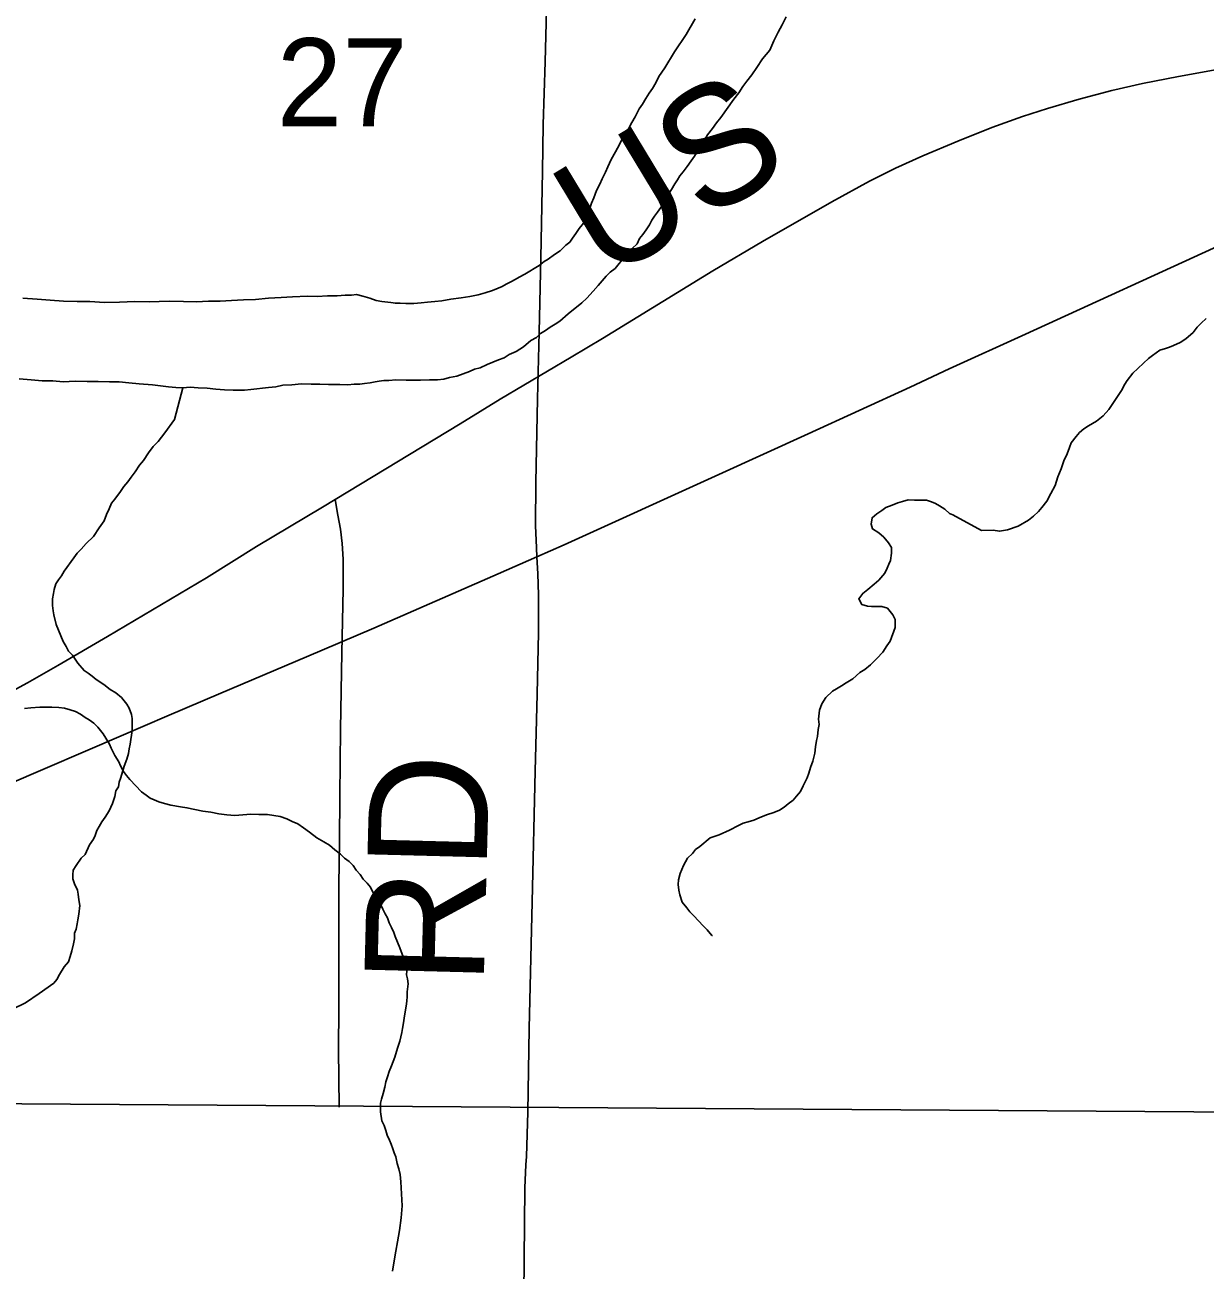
# Model space of a CAD drawing. Extents: x 2.4 to 73.1, y 4.5 to 25.6.
# Drawn here: x 44.7493 to 45.0299, y 22.0819 to 22.3781 of the extents above; entities that cross this region are included whole.
import ezdxf

# ---------------------------------------------------------------- set-up
doc = ezdxf.new("R2010")
doc.units = 0
for name, color, linetype in [('GM_X_County_Road', 7, 'Continuous'), ('GM_X_County_Road_Text', 7, 'Continuous'), ('GM_X_Major_River', 7, 'Continuous'), ('GM_X_Minor_River', 7, 'Continuous'), ('GM_X_Section', 7, 'Continuous'), ('GM_X_Section_Text', 7, 'Continuous'), ('GM_X_Township_Road', 7, 'Continuous'), ('GM_X_Township_Road_Text', 7, 'Continuous')]:
    doc.layers.add(name, color=color, linetype=linetype)

msp = doc.modelspace()

# ---------------------------------------------------------------- linework, layer by layer
at = {"layer": 'GM_X_County_Road'}
for points in [[(44.82303, 22.26517), (44.85278, 22.28318), (44.86228, 22.28909), (44.87914, 22.29908), (44.88662, 22.30351), (44.91288, 22.31956), (44.92466, 22.32653), (44.94112, 22.33596), (44.95015, 22.34086), (44.95626, 22.34396), (44.96278, 22.34693), (44.9711, 22.35043), (44.97921, 22.35363), (44.98653, 22.35628), (44.99246, 22.35821), (44.99993, 22.36039), (45.00777, 22.36242), (45.01505, 22.36411), (45.0236, 22.3658), (45.03279, 22.36745)], [(44.87103, 22.25157), (44.87749, 22.25442), (44.9143, 22.2711), (44.9355, 22.28079), (44.9598, 22.29194), (44.96909, 22.29629), (44.98719, 22.30455), (45.08219, 22.34795), (45.10223, 22.3572), (45.11697, 22.36384), (45.12254, 22.36637)], [(44.57298, 22.14262), (44.58808, 22.14948), (44.63157, 22.16874), (44.64976, 22.1768), (44.66719, 22.18429), (44.67782, 22.18868), (44.68728, 22.19264), (44.71201, 22.20358), (44.72085, 22.20739), (44.73348, 22.21337), (44.74269, 22.21789), (44.74715, 22.22007), (44.74986, 22.22156), (44.75711, 22.22575), (44.76893, 22.23263), (44.79244, 22.2466), (44.80432, 22.25399), (44.82008, 22.26338), (44.82303, 22.26517)], [(44.62022, 22.1439), (44.63676, 22.15092), (44.66047, 22.1611), (44.66934, 22.16485), (44.71128, 22.183), (44.74504, 22.19735), (44.77276, 22.20921), (44.78304, 22.21363), (44.7959, 22.21913), (44.81621, 22.22778), (44.83223, 22.23459), (44.86185, 22.24752), (44.87103, 22.25157)]]:
    msp.add_lwpolyline(points, dxfattribs=at)
at = {"layer": 'GM_X_Major_River'}
for points in [[(44.90864, 22.37953), (44.90649, 22.37576), (44.90376, 22.37162), (44.90142, 22.36786), (44.90005, 22.36579), (44.89927, 22.36428), (44.89849, 22.36297), (44.89771, 22.36184), (44.89693, 22.36052), (44.89615, 22.3592), (44.89537, 22.35808), (44.89439, 22.35619), (44.89361, 22.35487), (44.89282, 22.35337), (44.89166, 22.35186), (44.89067, 22.3496), (44.88969, 22.3479), (44.88871, 22.34602), (44.88792, 22.34432), (44.88733, 22.343), (44.88655, 22.34149), (44.88596, 22.34017), (44.88517, 22.33867), (44.88458, 22.33697), (44.88398, 22.33564), (44.88359, 22.33451), (44.88338, 22.33337), (44.88278, 22.33186), (44.88181, 22.33055), (44.88104, 22.32961), (44.88026, 22.32848), (44.87948, 22.32736), (44.87889, 22.32642), (44.87793, 22.32567), (44.87658, 22.32436), (44.87523, 22.32343), (44.8737, 22.32232), (44.87274, 22.32176), (44.87158, 22.32083), (44.86812, 22.3188), (44.86678, 22.31806), (44.86582, 22.3175), (44.86486, 22.31695), (44.86371, 22.3164), (44.86275, 22.31584), (44.8618, 22.31548), (44.86046, 22.31493), (44.85874, 22.31438), (44.85702, 22.31384), (44.85511, 22.31349), (44.85301, 22.31315), (44.85053, 22.31281), (44.84844, 22.31246), (44.84672, 22.3123), (44.84501, 22.31213), (44.84348, 22.31197), (44.84177, 22.3118), (44.83987, 22.31183), (44.83854, 22.31186), (44.8374, 22.31187), (44.83626, 22.31208), (44.83417, 22.3123), (44.83284, 22.31252), (44.83133, 22.31311), (44.82962, 22.31352), (44.82811, 22.31392), (44.82696, 22.31375), (44.82544, 22.31377), (44.82354, 22.31361), (44.82126, 22.31365), (44.81878, 22.3135), (44.8165, 22.31353), (44.81289, 22.3134), (44.81022, 22.31325), (44.80718, 22.31311), (44.80413, 22.31278), (44.80127, 22.31264), (44.79842, 22.31249), (44.79575, 22.31234), (44.7929, 22.31239), (44.79005, 22.31224), (44.787, 22.31229), (44.78358, 22.31235), (44.77882, 22.31223), (44.7754, 22.31229), (44.77179, 22.31215), (44.76817, 22.31202), (44.76475, 22.31227), (44.76171, 22.31231), (44.75848, 22.31237), (44.75525, 22.31261), (44.75221, 22.31285), (44.74879, 22.31309)], [(44.74879, 22.31309), (44.75221, 22.31285), (44.75525, 22.31261), (44.75848, 22.31237), (44.76171, 22.31231), (44.76475, 22.31227), (44.76817, 22.31202), (44.77179, 22.31215), (44.7754, 22.31229), (44.77882, 22.31223), (44.78358, 22.31235), (44.787, 22.31229), (44.79005, 22.31224), (44.7929, 22.31239), (44.79575, 22.31234), (44.79842, 22.31249), (44.80127, 22.31264), (44.80413, 22.31278), (44.80718, 22.31311), (44.81022, 22.31325), (44.81289, 22.3134), (44.8165, 22.31353), (44.81878, 22.3135), (44.82126, 22.31365), (44.82354, 22.31361), (44.82544, 22.31377), (44.82696, 22.31375), (44.82811, 22.31392), (44.82962, 22.31352), (44.83133, 22.31311), (44.83284, 22.31252), (44.83417, 22.3123), (44.83626, 22.31208), (44.8374, 22.31187), (44.83854, 22.31186), (44.83987, 22.31183), (44.84177, 22.3118), (44.84348, 22.31197), (44.84501, 22.31213), (44.84672, 22.3123), (44.84844, 22.31246), (44.85053, 22.31281), (44.85301, 22.31315), (44.85511, 22.31349), (44.85702, 22.31384), (44.85874, 22.31438), (44.86046, 22.31493), (44.8618, 22.31548), (44.86275, 22.31584), (44.86371, 22.3164), (44.86486, 22.31695), (44.86582, 22.3175), (44.86678, 22.31806), (44.86812, 22.3188), (44.87158, 22.32083), (44.87274, 22.32176), (44.8737, 22.32232), (44.87523, 22.32343), (44.87658, 22.32436), (44.87793, 22.32567), (44.87889, 22.32642), (44.87948, 22.32736), (44.88026, 22.32848), (44.88104, 22.32961), (44.88181, 22.33055), (44.88278, 22.33186), (44.88338, 22.33337), (44.88359, 22.33451), (44.88398, 22.33564), (44.88458, 22.33697), (44.88517, 22.33867), (44.88596, 22.34017), (44.88655, 22.34149), (44.88733, 22.343), (44.88792, 22.34432), (44.88871, 22.34602), (44.88969, 22.3479), (44.89067, 22.3496), (44.89166, 22.35186), (44.89282, 22.35337), (44.89361, 22.35487), (44.89439, 22.35619), (44.89537, 22.35808), (44.89615, 22.3592), (44.89693, 22.36052), (44.89771, 22.36184), (44.89849, 22.36297), (44.89927, 22.36428), (44.90005, 22.36579), (44.90142, 22.36786), (44.90376, 22.37162), (44.90649, 22.37576), (44.90864, 22.37953)], [(44.80151, 22.29116), (44.80303, 22.29133), (44.80722, 22.29183), (44.80894, 22.29199), (44.81065, 22.29235), (44.81275, 22.2925), (44.81503, 22.29266), (44.81731, 22.29262), (44.81941, 22.29259), (44.8215, 22.29255), (44.82416, 22.29251), (44.82606, 22.29248), (44.82758, 22.29265), (44.82892, 22.29263), (44.83006, 22.2928), (44.83139, 22.29297), (44.83254, 22.29314), (44.83349, 22.29331), (44.83463, 22.29349), (44.83578, 22.29347), (44.83749, 22.29363), (44.83996, 22.29359), (44.84167, 22.29356), (44.84338, 22.29354), (44.84548, 22.29369), (44.84738, 22.29366), (44.8489, 22.29383), (44.85024, 22.29419), (44.85196, 22.29454), (44.85349, 22.29509), (44.85502, 22.29563), (44.85617, 22.29618), (44.85751, 22.29654), (44.85923, 22.29728), (44.86057, 22.29783), (44.86191, 22.29837), (44.86325, 22.29892), (44.8644, 22.29966), (44.86612, 22.3004), (44.86785, 22.30151), (44.86959, 22.303), (44.87093, 22.30374), (44.8719, 22.30468), (44.87305, 22.30542), (44.8742, 22.30616), (44.87535, 22.3069), (44.87651, 22.30764), (44.87844, 22.30932), (44.88171, 22.31193), (44.88287, 22.31305), (44.88442, 22.31474), (44.88558, 22.31605), (44.88655, 22.31717), (44.88752, 22.3183), (44.88848, 22.31923), (44.88964, 22.32016), (44.89061, 22.32129), (44.89138, 22.32223), (44.89293, 22.32372), (44.8937, 22.32485), (44.89486, 22.32597), (44.89545, 22.32729), (44.89623, 22.32823), (44.89701, 22.32936), (44.89779, 22.33049), (44.89837, 22.33162), (44.89896, 22.33256), (44.89974, 22.33349), (44.90051, 22.33462), (44.9013, 22.33594), (44.90188, 22.33707), (44.90247, 22.33801), (44.90305, 22.33895), (44.90384, 22.34027), (44.90442, 22.34121), (44.90501, 22.34215), (44.90578, 22.34309), (44.90675, 22.3444), (44.90773, 22.34572), (44.9085, 22.34685), (44.90929, 22.34816), (44.90987, 22.3491), (44.91046, 22.35005), (44.91104, 22.35099), (44.91163, 22.35193), (44.91279, 22.35343), (44.91376, 22.35474), (44.91474, 22.35606), (44.91785, 22.36038), (44.91901, 22.36188), (44.91999, 22.36338), (44.92096, 22.3647), (44.92212, 22.3662), (44.92329, 22.36789), (44.92465, 22.36996), (44.9264, 22.37202), (44.92738, 22.37429), (44.92837, 22.37636), (44.92934, 22.37806), (44.93032, 22.37994)], [(44.93032, 22.37994), (44.92934, 22.37806), (44.92837, 22.37636), (44.92738, 22.37429), (44.9264, 22.37202), (44.92465, 22.36996), (44.92329, 22.36789), (44.92212, 22.3662), (44.92096, 22.3647), (44.91999, 22.36338), (44.91901, 22.36188), (44.91785, 22.36038), (44.91474, 22.35606), (44.91376, 22.35474), (44.91279, 22.35343), (44.91163, 22.35193), (44.91104, 22.35099), (44.91046, 22.35005), (44.90987, 22.3491), (44.90929, 22.34816), (44.9085, 22.34685), (44.90773, 22.34572), (44.90675, 22.3444), (44.90578, 22.34309), (44.90501, 22.34215), (44.90442, 22.34121), (44.90384, 22.34027), (44.90305, 22.33895), (44.90247, 22.33801), (44.90188, 22.33707), (44.9013, 22.33594), (44.90051, 22.33462), (44.89974, 22.33349), (44.89896, 22.33256), (44.89837, 22.33162), (44.89779, 22.33049), (44.89701, 22.32936), (44.89623, 22.32823), (44.89545, 22.32729), (44.89486, 22.32597), (44.8937, 22.32485), (44.89293, 22.32372), (44.89138, 22.32223), (44.89061, 22.32129), (44.88964, 22.32016), (44.88848, 22.31923), (44.88752, 22.3183), (44.88655, 22.31717), (44.88558, 22.31605), (44.88442, 22.31474), (44.88287, 22.31305), (44.88171, 22.31193), (44.87844, 22.30932), (44.87651, 22.30764), (44.87535, 22.3069), (44.8742, 22.30616), (44.87305, 22.30542), (44.8719, 22.30468), (44.87093, 22.30374), (44.86959, 22.303), (44.86785, 22.30151), (44.86612, 22.3004), (44.8644, 22.29966), (44.86325, 22.29892), (44.86191, 22.29837), (44.86057, 22.29783), (44.85923, 22.29728), (44.85751, 22.29654), (44.85617, 22.29618), (44.85502, 22.29563), (44.85349, 22.29509), (44.85196, 22.29454), (44.85024, 22.29419), (44.8489, 22.29383), (44.84738, 22.29366), (44.84548, 22.29369), (44.84338, 22.29354), (44.84167, 22.29356), (44.83996, 22.29359), (44.83749, 22.29363), (44.83578, 22.29347), (44.83463, 22.29349), (44.83349, 22.29331), (44.83254, 22.29314), (44.83139, 22.29297), (44.83006, 22.2928), (44.82892, 22.29263), (44.82758, 22.29265), (44.82606, 22.29248), (44.82416, 22.29251), (44.8215, 22.29255), (44.81941, 22.29259), (44.81731, 22.29262), (44.81503, 22.29266), (44.81275, 22.2925), (44.81065, 22.29235), (44.80894, 22.29199), (44.80722, 22.29183), (44.80303, 22.29133), (44.80151, 22.29116)], [(44.74792, 22.29391), (44.75077, 22.29368), (44.75342, 22.29345), (44.7559, 22.29341), (44.75837, 22.29318), (44.76122, 22.29332), (44.76407, 22.29328), (44.76673, 22.29323), (44.7694, 22.29319), (44.77168, 22.29316), (44.77396, 22.29293), (44.77642, 22.2927), (44.77965, 22.29246), (44.78155, 22.29224), (44.78345, 22.29202), (44.78516, 22.2918), (44.78687, 22.29177), (44.78859, 22.29194), (44.79048, 22.29172), (44.79258, 22.29168), (44.79466, 22.29146), (44.79675, 22.29124), (44.79884, 22.2912), (44.80151, 22.29116)], [(44.80151, 22.29116), (44.79884, 22.2912), (44.79675, 22.29124), (44.79466, 22.29146), (44.79258, 22.29168), (44.79048, 22.29172), (44.78859, 22.29194), (44.78687, 22.29177), (44.78516, 22.2918), (44.78345, 22.29202), (44.78155, 22.29224), (44.77965, 22.29246), (44.77642, 22.2927), (44.77396, 22.29293), (44.77168, 22.29316), (44.7694, 22.29319), (44.76673, 22.29323), (44.76407, 22.29328), (44.76122, 22.29332), (44.75837, 22.29318), (44.7559, 22.29341), (44.75342, 22.29345), (44.75077, 22.29368), (44.74792, 22.29391)]]:
    msp.add_lwpolyline(points, dxfattribs=at)
at = {"layer": 'GM_X_Minor_River'}
for points in [[(45.03018, 22.30824), (45.02901, 22.30713), (45.02804, 22.30621), (45.02706, 22.3049), (45.02531, 22.30343), (45.02396, 22.30251), (45.02242, 22.30179), (45.02146, 22.30144), (45.02051, 22.30108), (45.01917, 22.30074), (45.01743, 22.29945), (45.01646, 22.29871), (45.01529, 22.2976), (45.01393, 22.29631), (45.01276, 22.2952), (45.01139, 22.29353), (45.0108, 22.29259), (45.01, 22.29109), (45.00704, 22.28661), (45.00567, 22.28512), (45.00412, 22.28383), (45.0022, 22.28274), (45.00104, 22.28201), (45.00006, 22.28109), (44.99928, 22.28016), (44.9981, 22.27867), (44.9977, 22.27754), (44.99709, 22.27604), (44.99629, 22.27435), (44.99567, 22.27246), (44.99486, 22.27058), (44.99424, 22.26851), (44.99325, 22.26664), (44.99225, 22.26476), (44.99107, 22.26327), (44.99029, 22.26234), (44.98912, 22.26123), (44.98796, 22.26031), (44.98546, 22.25886), (44.98296, 22.25797), (44.98106, 22.25764), (44.97954, 22.25787), (44.97672, 22.25784)], [(44.78687, 22.29177), (44.78485, 22.28421), (44.78252, 22.28101), (44.78096, 22.27895), (44.77981, 22.27783), (44.77864, 22.27632), (44.77747, 22.27444), (44.7765, 22.27332), (44.77553, 22.27181), (44.77456, 22.2705), (44.77378, 22.26937), (44.77281, 22.26825), (44.77203, 22.26712), (44.77067, 22.26524), (44.76989, 22.2643), (44.7693, 22.26298), (44.76871, 22.26166), (44.76812, 22.26015), (44.76695, 22.25846), (44.76559, 22.25639), (44.76385, 22.25471), (44.76268, 22.2534), (44.76172, 22.25246), (44.76094, 22.25133), (44.75861, 22.24814), (44.75802, 22.24701), (44.75725, 22.24607), (44.75666, 22.24513), (44.75626, 22.24381), (44.75605, 22.24286), (44.75584, 22.24153), (44.75582, 22.24001), (44.75599, 22.23868), (44.75616, 22.23773), (44.7567, 22.23544), (44.75725, 22.2341), (44.7578, 22.23276), (44.75835, 22.23142), (44.75909, 22.23027), (44.75964, 22.22912), (44.76058, 22.22816), (44.76188, 22.22624), (44.76337, 22.2245), (44.76431, 22.22392), (44.76525, 22.22314), (44.76619, 22.22237), (44.76807, 22.2212), (44.76958, 22.22004), (44.7709, 22.21925), (44.77221, 22.21809), (44.77352, 22.21655), (44.77407, 22.21559), (44.77462, 22.21407), (44.77479, 22.21311), (44.77477, 22.2114), (44.77475, 22.21026), (44.77432, 22.20704), (44.77411, 22.2059), (44.7739, 22.20477), (44.7735, 22.20344), (44.77291, 22.20174), (44.7725, 22.20042), (44.7721, 22.19909), (44.7717, 22.19796), (44.7715, 22.19682), (44.77091, 22.19588), (44.7707, 22.19456), (44.7701, 22.19286), (44.76932, 22.19116), (44.76834, 22.18965), (44.76756, 22.18853), (44.76697, 22.1874), (44.76639, 22.18646), (44.76599, 22.18532), (44.76559, 22.18438), (44.76462, 22.18306), (44.76364, 22.1808), (44.76267, 22.17986), (44.7615, 22.17817), (44.76073, 22.17704), (44.76071, 22.1759), (44.76069, 22.17496), (44.76105, 22.17381), (44.76179, 22.17228), (44.76197, 22.17132), (44.76214, 22.16999), (44.76231, 22.16866), (44.76208, 22.16657), (44.76187, 22.16525), (44.76167, 22.1643), (44.76146, 22.16297), (44.76106, 22.16203), (44.76104, 22.1607), (44.76083, 22.15956), (44.76042, 22.15786), (44.76002, 22.15653), (44.75962, 22.15521), (44.75865, 22.15409), (44.75748, 22.15221), (44.75689, 22.15107), (44.75612, 22.15014)], [(44.97672, 22.25784), (44.96992, 22.26151), (44.96917, 22.2619), (44.96804, 22.26287), (44.96673, 22.26365), (44.96578, 22.26423), (44.96484, 22.26463), (44.9637, 22.26503), (44.96218, 22.26505), (44.96085, 22.26507), (44.95933, 22.2651), (44.95799, 22.26474), (44.95685, 22.26438), (44.95551, 22.26383), (44.95398, 22.26328), (44.95301, 22.26254), (44.95186, 22.26179), (44.95071, 22.26086), (44.95049, 22.25935), (44.95085, 22.2582), (44.95236, 22.25723), (44.95349, 22.25626), (44.95461, 22.25491), (44.95535, 22.25376), (44.95533, 22.25243), (44.95511, 22.25072), (44.95472, 22.24978), (44.95432, 22.24883), (44.95373, 22.2477), (44.95237, 22.24602), (44.95122, 22.24508), (44.94968, 22.24378), (44.94852, 22.24285), (44.94755, 22.24153), (44.94829, 22.24019), (44.94961, 22.23979), (44.95057, 22.23977), (44.95209, 22.23975), (44.95304, 22.23973), (44.95436, 22.23933), (44.95567, 22.23779), (44.95622, 22.23664), (44.95619, 22.23474), (44.955, 22.23153), (44.95422, 22.23041), (44.95325, 22.2289), (44.95189, 22.2274), (44.95035, 22.22591), (44.949, 22.22479), (44.94785, 22.22405), (44.94611, 22.22255), (44.94457, 22.22163), (44.94342, 22.22089), (44.94227, 22.22014), (44.94131, 22.21959), (44.93976, 22.2181), (44.93879, 22.21659), (44.9382, 22.21508), (44.93797, 22.21299), (44.93814, 22.21166), (44.93793, 22.21052), (44.93772, 22.20882), (44.93751, 22.20787), (44.9373, 22.20635), (44.93708, 22.20484), (44.93667, 22.20294), (44.93608, 22.20143), (44.93568, 22.20011), (44.93528, 22.19897), (44.9343, 22.19709), (44.93371, 22.19577), (44.93274, 22.19465), (44.93196, 22.19371), (44.93081, 22.19278), (44.92985, 22.19203), (44.92869, 22.19129), (44.92735, 22.19074), (44.92563, 22.1902), (44.92391, 22.18946), (44.92257, 22.18892), (44.92123, 22.18856), (44.92009, 22.1882), (44.91894, 22.18764), (44.91683, 22.18654), (44.91434, 22.18544), (44.91223, 22.18471), (44.90973, 22.18266), (44.90877, 22.18192), (44.90799, 22.18098), (44.90683, 22.17986), (44.90585, 22.17816), (44.90546, 22.17722), (44.90506, 22.17627), (44.90466, 22.17476), (44.90464, 22.17362), (44.90481, 22.17229), (44.90498, 22.17115), (44.90553, 22.16943), (44.90665, 22.16808), (44.90739, 22.16712), (44.90833, 22.16615)], [(44.74918, 22.2155), (44.7507, 22.21567), (44.7528, 22.21582), (44.75432, 22.2158), (44.75565, 22.21578), (44.75736, 22.21575), (44.75869, 22.21554), (44.76001, 22.21514), (44.76134, 22.21474), (44.76247, 22.21415), (44.7636, 22.21337), (44.76454, 22.21279), (44.76567, 22.21201), (44.7666, 22.21105), (44.76791, 22.2095), (44.76939, 22.20701), (44.76976, 22.20605), (44.77068, 22.20433), (44.77161, 22.2028), (44.77198, 22.20184), (44.77272, 22.2005), (44.77346, 22.19954), (44.77421, 22.19857), (44.77701, 22.19568), (44.77814, 22.1949), (44.77908, 22.19413), (44.78003, 22.19373), (44.78116, 22.19333), (44.78249, 22.19293), (44.784, 22.19253), (44.78628, 22.19211), (44.7878, 22.1919), (44.78969, 22.19149), (44.79159, 22.19108), (44.79349, 22.19086), (44.79538, 22.19045), (44.79728, 22.19023), (44.79918, 22.19001), (44.80108, 22.19017), (44.80299, 22.19033), (44.80489, 22.1903), (44.80698, 22.19026), (44.8085, 22.19005), (44.81001, 22.18984), (44.81153, 22.18924), (44.81285, 22.18865), (44.81417, 22.18806), (44.81549, 22.18709), (44.81699, 22.18611), (44.81868, 22.18476), (44.82038, 22.18378), (44.8217, 22.183), (44.82301, 22.18184), (44.82433, 22.18087), (44.82526, 22.1799), (44.82639, 22.17913), (44.82733, 22.17816), (44.82807, 22.17701), (44.82901, 22.17604), (44.82975, 22.17489), (44.83069, 22.17393), (44.83143, 22.17297), (44.83198, 22.17182), (44.83329, 22.1699), (44.83384, 22.16894), (44.83439, 22.16779), (44.83494, 22.16664), (44.8355, 22.16568), (44.83586, 22.16453), (44.83642, 22.16339), (44.83697, 22.16224), (44.83733, 22.16128), (44.83843, 22.1586), (44.83898, 22.15707), (44.83935, 22.15612), (44.8397, 22.15478), (44.84006, 22.15307), (44.84004, 22.15212), (44.84022, 22.15116), (44.84039, 22.15002), (44.84017, 22.14813), (44.84015, 22.14699), (44.84013, 22.14585), (44.83993, 22.14471), (44.83972, 22.14338), (44.8395, 22.14187), (44.83929, 22.14073), (44.83908, 22.1394), (44.83888, 22.13846), (44.83846, 22.13637), (44.83787, 22.13467)], [(44.90833, 22.16615), (44.90945, 22.16499), (44.91057, 22.16384), (44.91151, 22.16287), (44.91263, 22.16152), (44.91282, 22.16152)], [(44.75612, 22.15014), (44.75266, 22.14772), (44.74939, 22.14549), (44.74632, 22.14402)], [(44.83787, 22.13467), (44.83726, 22.13259), (44.83647, 22.13051), (44.83588, 22.12919), (44.83548, 22.12787), (44.83508, 22.12674), (44.83487, 22.12541), (44.83446, 22.1239), (44.83406, 22.12257), (44.83386, 22.12162), (44.83384, 22.12068), (44.83383, 22.11954), (44.83417, 22.11744), (44.83473, 22.11629), (44.83509, 22.11515), (44.83545, 22.114), (44.836, 22.11285), (44.83637, 22.11189), (44.83673, 22.11075), (44.8371, 22.10979), (44.83746, 22.10884), (44.83782, 22.10731), (44.83818, 22.10598), (44.83854, 22.10464), (44.8387, 22.10293), (44.83899, 22.09722), (44.83876, 22.09438), (44.83833, 22.09134), (44.83791, 22.08869), (44.83749, 22.08642), (44.83707, 22.08414), (44.83665, 22.08168)]]:
    msp.add_lwpolyline(points, dxfattribs=at)
at = {"layer": 'GM_X_Section'}
msp.add_lwpolyline([(45.07479, 22.6197), (45.07372, 22.11924), (44.57426, 22.12264), (44.57812, 22.62268)], close=True, dxfattribs=at)
at = {"layer": 'GM_X_Township_Road'}
for points in [[(44.87103, 22.25157), (44.87092, 22.25371), (44.87073, 22.25899), (44.8708, 22.26925), (44.87119, 22.28914), (44.8716, 22.30499), (44.87194, 22.3227), (44.87236, 22.34321), (44.87254, 22.3544), (44.87298, 22.36931), (44.87357, 22.39106)], [(44.82466, 22.22871), (44.82495, 22.24383), (44.82492, 22.25098), (44.8247, 22.25471), (44.82429, 22.2581), (44.82369, 22.26147), (44.82303, 22.26517)], [(44.86843, 22.10694), (44.86852, 22.10892), (44.86888, 22.11948), (44.86917, 22.13937), (44.86993, 22.16951), (44.87062, 22.20059), (44.87105, 22.21892), (44.87141, 22.23353), (44.87144, 22.24254), (44.87124, 22.24751), (44.87103, 22.25157)], [(44.82401, 22.12069), (44.82383, 22.13437), (44.82393, 22.14432), (44.82395, 22.15272), (44.82396, 22.17355), (44.82407, 22.18382), (44.82417, 22.1947), (44.82432, 22.21056), (44.82466, 22.22871)], [(44.866, 21.84466), (44.866, 21.84541), (44.86603, 21.85127), (44.86604, 21.8665), (44.86622, 21.88173), (44.86634, 21.91375), (44.86648, 21.92618), (44.86673, 21.9411), (44.86682, 21.95633), (44.86684, 21.95752), (44.86815, 22.10148), (44.86843, 22.10694)]]:
    msp.add_lwpolyline(points, dxfattribs=at)

# ---------------------------------------------------------------- texts
at = {"layer": 'GM_X_County_Road_Text'}
msp.add_text('US', height=0.028409, rotation=31.148, dxfattribs=at).set_placement((44.8871, 22.31683))
at = {"layer": 'GM_X_Section_Text'}
msp.add_text('27', height=0.020928, rotation=0, dxfattribs=at).set_placement((44.80915, 22.35396))
at = {"layer": 'GM_X_Township_Road_Text'}
msp.add_text('RD', height=0.028409, rotation=88.531, dxfattribs=at).set_placement((44.85836, 22.14954))

doc.saveas('drawing.dxf')
